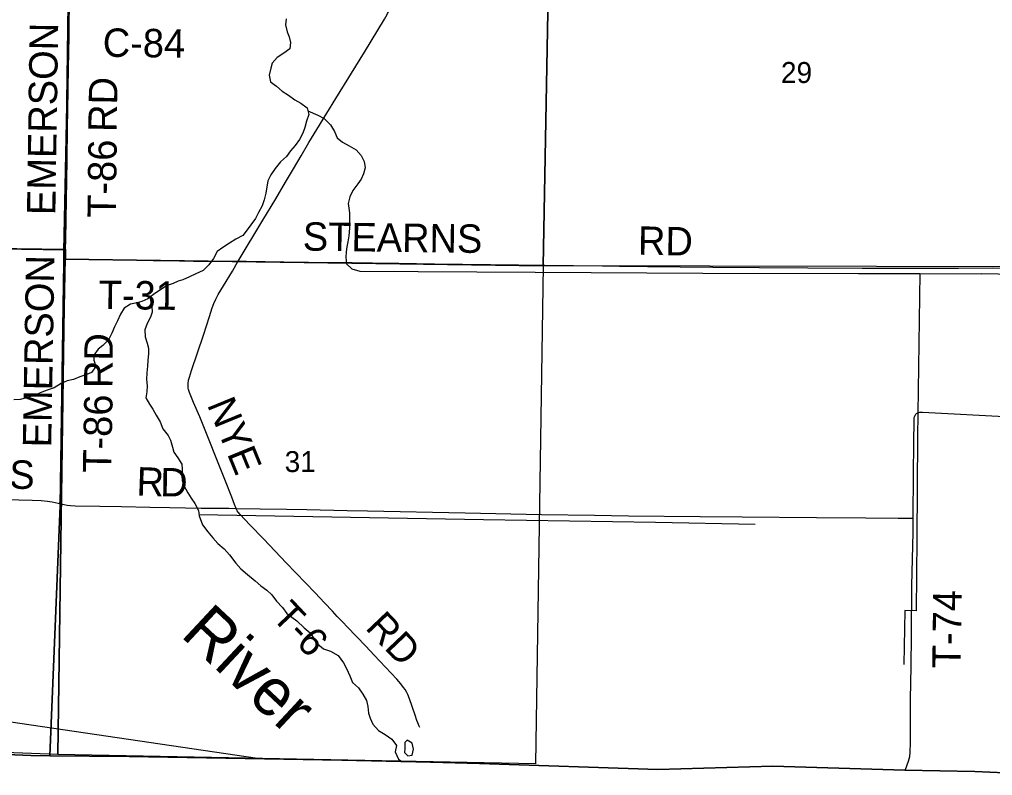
# Model space of a CAD drawing. Extents: x 1443599 to 1910620, y 1028088 to 1361369.
# Drawn here: x 1682963 to 1693235, y 1154808 to 1162784 of the extents above; entities that cross this region are included whole.
import ezdxf

# ---------------------------------------------------------------- set-up
doc = ezdxf.new("R2010")
doc.units = 0
for name, color, linetype in [('GM_X_Adjacent_County', 7, 'Continuous'), ('GM_X_County', 7, 'Continuous'), ('GM_X_County_Road_Text', 7, 'Continuous'), ('GM_X_Major_River', 7, 'Continuous'), ('GM_X_Major_River_Text', 7, 'Continuous'), ('GM_X_Minor_Lake', 7, 'Continuous'), ('GM_X_Minor_River', 7, 'Continuous'), ('GM_X_Rail_Line', 7, 'Continuous'), ('GM_X_Section', 7, 'Continuous'), ('GM_X_Section_Text', 7, 'Continuous'), ('GM_X_Township', 7, 'Continuous'), ('GM_X_Township_Road', 7, 'Continuous'), ('GM_X_Township_Road_Text', 7, 'Continuous')]:
    doc.layers.add(name, color=color, linetype=linetype)

msp = doc.modelspace()

# ---------------------------------------------------------------- linework, layer by layer
at = {"layer": 'GM_X_Adjacent_County'}
msp.add_lwpolyline([(1681204, 1155095), (1683083, 1155019), (1683283, 1155017), (1684123, 1155008), (1686367, 1154971), (1687303, 1154948), (1687820, 1154935), (1689703, 1154870), (1690915, 1154906), (1692192, 1154867), (1692309, 1154864), (1693049, 1154849), (1693997, 1154808), (1696156, 1154821), (1700115, 1154846), (1700231, 1154847), (1702710, 1154857), (1708543, 1154856)], dxfattribs=at)
at = {"layer": 'GM_X_County'}
msp.add_lwpolyline([(1708543, 1154856), (1702710, 1154857), (1700231, 1154847), (1700115, 1154846), (1696156, 1154821), (1693997, 1154808), (1693049, 1154849), (1692309, 1154864), (1692192, 1154867), (1690915, 1154906), (1689703, 1154870), (1687820, 1154935), (1687303, 1154948), (1686367, 1154971), (1684123, 1155008), (1683283, 1155017), (1683083, 1155019), (1681204, 1155095)], dxfattribs=at)
at = {"layer": 'GM_X_Major_River'}
for points in [[(1685779, 1162792), (1685771, 1162726), (1685789, 1162653), (1685811, 1162602), (1685825, 1162542), (1685817, 1162474), (1685755, 1162428), (1685684, 1162384), (1685632, 1162324), (1685616, 1162272), (1685601, 1162196), (1685613, 1162126), (1685676, 1162080), (1685738, 1162029), (1685805, 1161985), (1685869, 1161935), (1685934, 1161901), (1686002, 1161852), (1686018, 1161783), (1685992, 1161712), (1685977, 1161645), (1685954, 1161585), (1685919, 1161518), (1685873, 1161456), (1685825, 1161397), (1685783, 1161338), (1685719, 1161281), (1685661, 1161212), (1685617, 1161144)], [(1685617, 1161144), (1685585, 1161081), (1685565, 1160953), (1685546, 1160880), (1685524, 1160818), (1685486, 1160749), (1685456, 1160686), (1685407, 1160618), (1685368, 1160565), (1685320, 1160504), (1685246, 1160467), (1685179, 1160423), (1685111, 1160377), (1685052, 1160335), (1685010, 1160264), (1684963, 1160194), (1684903, 1160134), (1684826, 1160102), (1684759, 1160070), (1684688, 1160039), (1684637, 1160022), (1684587, 1160000), (1684524, 1159978), (1684454, 1159936), (1684379, 1159883), (1684341, 1159855)], [(1684341, 1159855), (1684360, 1159755), (1684365, 1159697), (1684347, 1159645), (1684311, 1159578), (1684286, 1159509), (1684290, 1159437), (1684312, 1159368), (1684324, 1159315), (1684326, 1159261), (1684318, 1159185), (1684314, 1159127), (1684309, 1159055), (1684303, 1158987), (1684311, 1158919), (1684307, 1158857), (1684297, 1158793), (1684335, 1158726), (1684371, 1158674), (1684407, 1158611), (1684447, 1158538), (1684478, 1158466), (1684532, 1158394), (1684556, 1158344), (1684580, 1158273), (1684592, 1158218), (1684634, 1158160), (1684676, 1158091), (1684680, 1158041), (1684678, 1157973), (1684680, 1157920), (1684699, 1157868), (1684742, 1157790), (1684776, 1157735), (1684815, 1157677), (1684852, 1157602), (1684860, 1157546), (1684895, 1157452), (1684951, 1157380), (1685005, 1157314), (1685059, 1157254), (1685125, 1157198), (1685179, 1157136), (1685248, 1157049), (1685300, 1156989), (1685372, 1156927), (1685452, 1156862), (1685511, 1156810), (1685575, 1156762), (1685626, 1156714), (1685677, 1156648), (1685739, 1156580), (1685787, 1156518), (1685838, 1156478), (1685891, 1156438), (1685970, 1156366), (1686033, 1156313), (1686071, 1156254), (1686111, 1156198), (1686173, 1156144), (1686248, 1156120), (1686329, 1156073), (1686384, 1155995), (1686415, 1155938), (1686450, 1155860), (1686480, 1155789), (1686544, 1155733), (1686588, 1155667), (1686628, 1155600), (1686642, 1155537), (1686649, 1155465), (1686664, 1155414), (1686692, 1155351), (1686755, 1155283), (1686824, 1155240), (1686894, 1155190), (1686944, 1155124), (1686928, 1155056), (1686966, 1154981), (1686996, 1154958)]]:
    msp.add_lwpolyline(points, dxfattribs=at)
at = {"layer": 'GM_X_Minor_Lake'}
msp.add_line((1687031, 1155103), (1687030, 1155093), dxfattribs=at)
msp.add_lwpolyline([(1687030, 1155093), (1687027, 1155049), (1687063, 1155016), (1687109, 1155021), (1687122, 1155087), (1687110, 1155149), (1687056, 1155179), (1687032, 1155157), (1687031, 1155103)], dxfattribs=at)
at = {"layer": 'GM_X_Minor_River'}
for points in [[(1686009, 1161821), (1686112, 1161776), (1686179, 1161740), (1686247, 1161672), (1686288, 1161602), (1686318, 1161537), (1686375, 1161489), (1686445, 1161452), (1686516, 1161410), (1686572, 1161350), (1686602, 1161285), (1686612, 1161220), (1686596, 1161155), (1686570, 1161100), (1686534, 1161049), (1686482, 1160980), (1686450, 1160913), (1686435, 1160844), (1686440, 1160793), (1686448, 1160743), (1686448, 1160691), (1686448, 1160631), (1686449, 1160581), (1686440, 1160501), (1686430, 1160439), (1686420, 1160387), (1686411, 1160331), (1686407, 1160275), (1686416, 1160205), (1686471, 1160155), (1686556, 1160130)], [(1686556, 1160130), (1688407, 1160118), (1690176, 1160108), (1691820, 1160105), (1692467, 1160103), (1693115, 1160099)], [(1692467, 1160103), (1692442, 1158382), (1692437, 1157304), (1692428, 1156546), (1692310, 1156548), (1692299, 1155979)], [(1693831, 1160085), (1693115, 1160099)], [(1684341, 1159855), (1684317, 1159837), (1684256, 1159809), (1684206, 1159794), (1684137, 1159779), (1684070, 1159739), (1684030, 1159676), (1683997, 1159603), (1683967, 1159542), (1683939, 1159473), (1683903, 1159404), (1683845, 1159344), (1683793, 1159305), (1683749, 1159243), (1683750, 1159191), (1683769, 1159122), (1683725, 1159059), (1683675, 1159039), (1683602, 1159013), (1683533, 1158985), (1683468, 1158972), (1683405, 1158942), (1683328, 1158898), (1683255, 1158874), (1683198, 1158852), (1683143, 1158826), (1683091, 1158810), (1683036, 1158794), (1682970, 1158776), (1682905, 1158772)], [(1684858, 1157561), (1687861, 1157508), (1689677, 1157479), (1690729, 1157458)]]:
    msp.add_lwpolyline(points, dxfattribs=at)
at = {"layer": 'GM_X_Rail_Line'}
msp.add_lwpolyline([(1653132, 1159734), (1654560, 1159532), (1656720, 1159206), (1661519, 1158502), (1663430, 1158233), (1665611, 1157902), (1670331, 1157208), (1674785, 1156557), (1678092, 1156076), (1685476, 1154990)], dxfattribs=at)
at = {"layer": 'GM_X_Section'}
for points in [[(1678214, 1165781), (1683514, 1165647), (1683513, 1165551), (1683444, 1160353), (1678169, 1160435)], [(1683513, 1165551), (1688589, 1165537), (1688492, 1160184), (1683441, 1160257), (1683444, 1160353)], [(1688589, 1165537), (1693900, 1165524), (1693769, 1160176), (1688492, 1160184)], [(1678169, 1160435), (1683444, 1160353), (1683441, 1160257), (1683367, 1155029), (1678052, 1155229)], [(1683441, 1160257), (1688492, 1160184), (1688412, 1154932), (1683367, 1155029)]]:
    msp.add_lwpolyline(points, close=True, dxfattribs=at)
at = {"layer": 'GM_X_Township'}
for points in [[(1681032, 1186821), (1683679, 1186812), (1683685, 1182383), (1683692, 1181349), (1683667, 1180336), (1683654, 1178870), (1683653, 1178676), (1683622, 1176760), (1683591, 1173346), (1683582, 1170936), (1683569, 1170753), (1683542, 1167341), (1683487, 1162999), (1683485, 1162903), (1683433, 1160340), (1683431, 1160224), (1683394, 1157657), (1683283, 1155017), (1683083, 1155019), (1681204, 1155095)], [(1693997, 1154808), (1693049, 1154849), (1692309, 1154864), (1692192, 1154867), (1690915, 1154906), (1689703, 1154870), (1687820, 1154935), (1687303, 1154948), (1686367, 1154971), (1684123, 1155008), (1683283, 1155017), (1683394, 1157657), (1683431, 1160224), (1683433, 1160340), (1683485, 1162903), (1683487, 1162999), (1683542, 1167341), (1683569, 1170753), (1683582, 1170936), (1683591, 1173346)]]:
    msp.add_lwpolyline(points, dxfattribs=at)
at = {"layer": 'GM_X_Township_Road'}
for points in [[(1683450, 1160360), (1683453, 1160464), (1683466, 1161298), (1683471, 1161644), (1683474, 1161820), (1683477, 1162056), (1683482, 1162271), (1683487, 1162603), (1683489, 1162758), (1683492, 1162913)], [(1685273, 1160233), (1685534, 1160665), (1685670, 1160893), (1685773, 1161067), (1685855, 1161208), (1685936, 1161344), (1686019, 1161485), (1686103, 1161625), (1686208, 1161794), (1686304, 1161951), (1686604, 1162439), (1686816, 1162786), (1686846, 1162836), (1686850, 1162847), (1686854, 1162856), (1686861, 1162877)], [(1680799, 1160403), (1681065, 1160400), (1681557, 1160391), (1682378, 1160377), (1682936, 1160368), (1683198, 1160364), (1683363, 1160362), (1683450, 1160360)], [(1683450, 1160360), (1683449, 1160256)], [(1683385, 1157679), (1683392, 1157696), (1683399, 1157715), (1683403, 1157727), (1683405, 1157745), (1683407, 1157790), (1683408, 1157843), (1683411, 1158043), (1683416, 1158374), (1683427, 1159018), (1683432, 1159317), (1683435, 1159519), (1683439, 1159742), (1683446, 1160102), (1683449, 1160256)], [(1683449, 1160256), (1683505, 1160256), (1683916, 1160251), (1684129, 1160247), (1684211, 1160245), (1684276, 1160244), (1684374, 1160242), (1684506, 1160240), (1684653, 1160238), (1684801, 1160235), (1685097, 1160234), (1685273, 1160233)], [(1685251, 1157626), (1685235, 1157668), (1685205, 1157743), (1685140, 1157912), (1684868, 1158592), (1684802, 1158742), (1684758, 1158848), (1684748, 1158880), (1684745, 1158896), (1684743, 1158912), (1684743, 1158928), (1684744, 1158945), (1684748, 1158977), (1684757, 1159011), (1684781, 1159079), (1684907, 1159453), (1684970, 1159652), (1684997, 1159742), (1685015, 1159788), (1685035, 1159833), (1685062, 1159883), (1685117, 1159975), (1685211, 1160130), (1685270, 1160229), (1685273, 1160233)], [(1685273, 1160233), (1685359, 1160233), (1685556, 1160229), (1685753, 1160227), (1686016, 1160223), (1686475, 1160220), (1686689, 1160217), (1686968, 1160213), (1687345, 1160205), (1688232, 1160194), (1688511, 1160191), (1689118, 1160186), (1689299, 1160183), (1689594, 1160178), (1690284, 1160172), (1690776, 1160169), (1691285, 1160163), (1691859, 1160162), (1692155, 1160161), (1692877, 1160161), (1693238, 1160163), (1693747, 1160161), (1693764, 1160161)], [(1692398, 1157523), (1692402, 1157993), (1692406, 1158305), (1692407, 1158568), (1692408, 1158577), (1692409, 1158584), (1692411, 1158593), (1692414, 1158600), (1692418, 1158608), (1692422, 1158614), (1692427, 1158621), (1692433, 1158626), (1692440, 1158631), (1692451, 1158637), (1692459, 1158639), (1692467, 1158640), (1692477, 1158640), (1692495, 1158640), (1693429, 1158593)], [(1680761, 1157755), (1680781, 1157755), (1680896, 1157754), (1681192, 1157748), (1681388, 1157744), (1681848, 1157736), (1682258, 1157727), (1682669, 1157722), (1683096, 1157713), (1683194, 1157709), (1683259, 1157703), (1683308, 1157695), (1683372, 1157682), (1683385, 1157679)], [(1683385, 1157679), (1683436, 1157666), (1683468, 1157660), (1683501, 1157656), (1683550, 1157653), (1683813, 1157649), (1684042, 1157645), (1684338, 1157640), (1684551, 1157634), (1684880, 1157628), (1685175, 1157627), (1685251, 1157626)], [(1687189, 1155314), (1687182, 1155328), (1687175, 1155345), (1687168, 1155363), (1687157, 1155389), (1687140, 1155443), (1687082, 1155616), (1687064, 1155663), (1687054, 1155685), (1687035, 1155717), (1687019, 1155737), (1686989, 1155776), (1686946, 1155826), (1686708, 1156076), (1686618, 1156171), (1686421, 1156377), (1686376, 1156424), (1686318, 1156486), (1686267, 1156540), (1686184, 1156630), (1686084, 1156734), (1685779, 1157050), (1685543, 1157301), (1685394, 1157454), (1685292, 1157561), (1685271, 1157586), (1685263, 1157600), (1685255, 1157615), (1685251, 1157626)], [(1685251, 1157626), (1685503, 1157623), (1685782, 1157617), (1685996, 1157613), (1686423, 1157604), (1686636, 1157599), (1686981, 1157592), (1687325, 1157586), (1687670, 1157579), (1688474, 1157563), (1689032, 1157554), (1689394, 1157549), (1690149, 1157541), (1690592, 1157538), (1691377, 1157531), (1691898, 1157525), (1692238, 1157523), (1692365, 1157523), (1692398, 1157523)], [(1692316, 1154871), (1692316, 1154871), (1692348, 1154959), (1692361, 1155007), (1692367, 1155055), (1692370, 1155154), (1692371, 1155613), (1692376, 1155958), (1692381, 1156286), (1692385, 1156812), (1692396, 1157370), (1692398, 1157523)]]:
    msp.add_lwpolyline(points, dxfattribs=at)

# ---------------------------------------------------------------- texts
at = {"layer": 'GM_X_County_Road_Text'}
msp.add_text('C-84', height=300, rotation=359.3136, dxfattribs=at).set_placement((1683841, 1162391))
at = {"layer": 'GM_X_Major_River_Text'}
msp.add_text('River', height=500.2, rotation=316.9561, dxfattribs=at).set_placement((1684653, 1156284))
at = {"layer": 'GM_X_Section_Text'}
for s, p in [('29', (1691002, 1162114)), ('31', (1685763, 1158009))]:
    msp.add_text(s, height=221, rotation=0, dxfattribs=at).set_placement(p)
at = {"layer": 'GM_X_Township_Road_Text'}
for s, rotation, p in [('EMERSON', 89.1359, (1683342, 1160718)), ('RD', 89.0074, (1683989, 1161595)), ('T-86', 89.306, (1683981, 1160690)), ('STEARNS', 359.2275, (1685953, 1160346)), ('RD', 359.0263, (1689490, 1160302)), ('EMERSON', 88.9971, (1683298, 1158267)), ('T-31', 359.3031, (1683798, 1159730)), ('RD', 89.5034, (1683945, 1158894)), ('T-86', 88.9321, (1683932, 1158000)), ('NYE', 292.2353, (1684940, 1158721)), ('ROBBINS', 358.7343, (1681316, 1157869)), ('R', 357.9701, (1684195, 1157763)), ('D', 359.0833, (1684447, 1157754)), ('T-74', 89.301, (1692899, 1155937)), ('T-6', 313.3443, (1685615, 1156475)), ('RD', 313.6065, (1686605, 1156360))]:
    msp.add_text(s, height=300, rotation=rotation, dxfattribs=at).set_placement(p)

doc.saveas('drawing.dxf')
